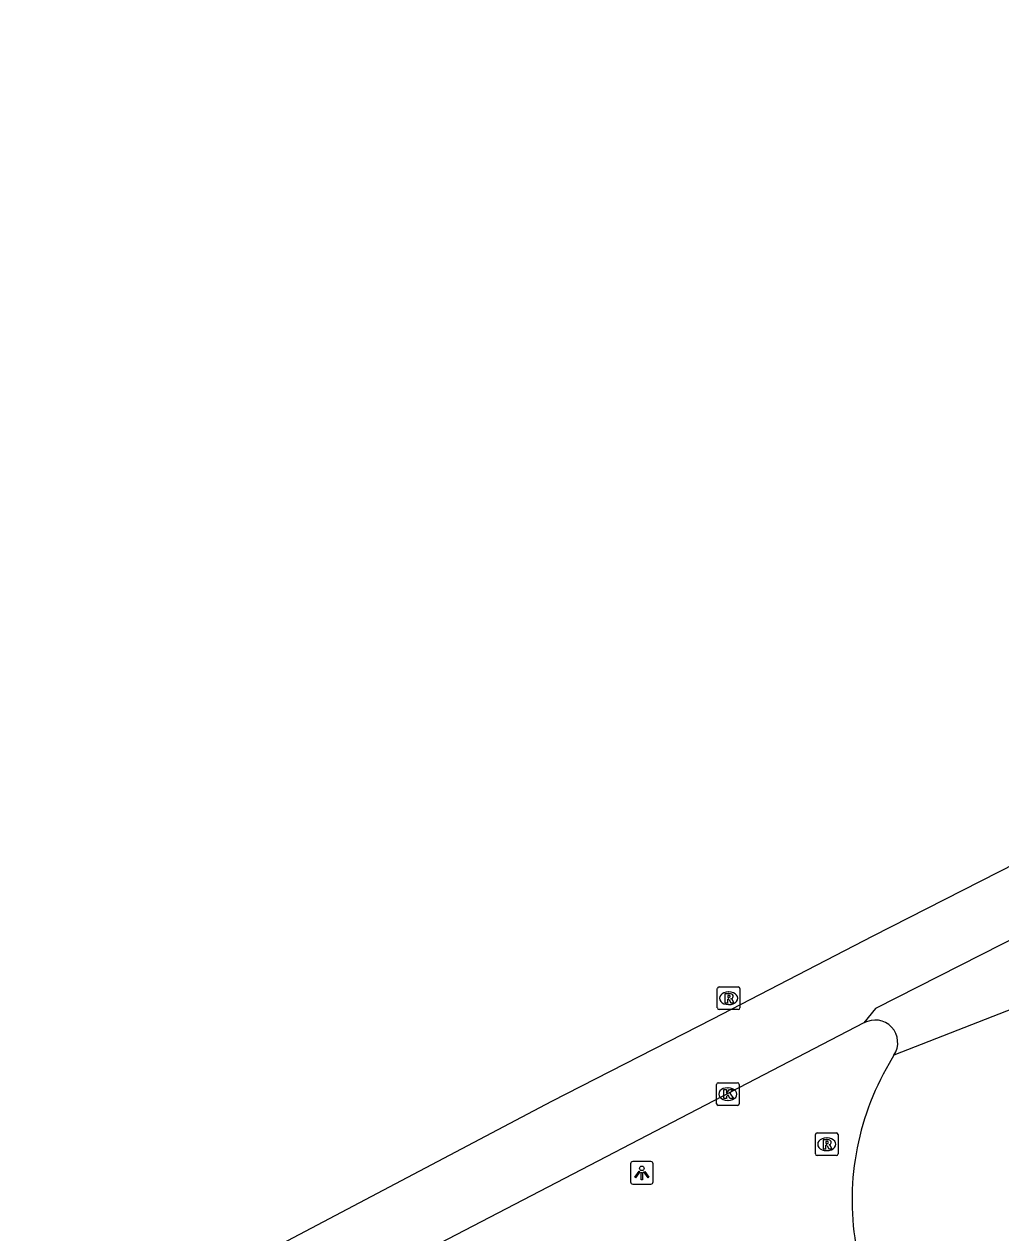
# Model space of a CAD drawing. Extents: x 159489 to 160304, y 383826 to 384530.
# Drawn here: x 159768.9 to 159812, y 384473.7 to 384527.1 of the extents above; entities that cross this region are included whole.
import ezdxf

# ---------------------------------------------------------------- set-up
doc = ezdxf.new("R2010")
doc.units = 0
for name, color, linetype in [('IMGEO_Kolk', 7, 'Continuous'), ('IMGEO_Lichtpunt', 7, 'Continuous'), ('IMGEO_Rijbaan_lokaal_gesloten', 7, 'Continuous'), ('IMGEO_Rijbaan_regionaal_gesloten', 7, 'Continuous'), ('IMGEO_Rioolput', 7, 'Continuous')]:
    doc.layers.add(name, color=color, linetype=linetype)

msp = doc.modelspace()

# ---------------------------------------------------------------- linework, layer by layer
at = {"layer": 'IMGEO_Kolk'}
for p, q in [((159799.454, 384479.375), (159799.454, 384480.227)), ((159799.529, 384480.301), (159800.381, 384480.301)), ((159800.455, 384480.227), (159800.455, 384479.375)), ((159799.942, 384480.081), (159799.967, 384480.081)), ((159800.381, 384479.301), (159799.529, 384479.301)), ((159799.965, 384479.521), (159799.94, 384479.521))]:
    msp.add_line(p, q, dxfattribs=at)
for points in [[(159799.454, 384479.375), (159799.454, 384480.227)], [(159799.529, 384480.301), (159800.381, 384480.301)], [(159800.455, 384480.227), (159800.455, 384479.375)], [(159799.775, 384480.001), (159799.898, 384480.001), (159799.898, 384479.85), (159800.028, 384480.001), (159800.192, 384480.001), (159800.046, 384479.85), (159800.199, 384479.601), (159800.047, 384479.601), (159799.962, 384479.765), (159799.898, 384479.698), (159799.898, 384479.601), (159799.775, 384479.601), (159799.775, 384480.001)], [(159800.381, 384479.301), (159799.529, 384479.301)]]:
    msp.add_lwpolyline(points, dxfattribs=at)
for centre, start, end in [((159799.531, 384480.225), 91.552, 178.448), ((159799.531, 384480.225), 91.552, 178.448), ((159800.379, 384480.225), 1.552, 88.448), ((159800.379, 384480.225), 1.552, 88.448), ((159799.531, 384479.377), 181.552, 268.448), ((159799.531, 384479.377), 181.552, 268.448), ((159800.379, 384479.377), 271.552, 358.448), ((159800.379, 384479.377), 271.552, 358.448)]:
    msp.add_arc(centre, 0.0765, start, end, dxfattribs=at)
for centre, major_axis, ratio, start_param, end_param in [((159799.941, 384479.801), (-0.387, 0.002), 0.722429, 4.712389, 7.853982), ((159799.966, 384479.801), (-0.39, 0.002), 0.717154, 1.570796, 4.712389)]:
    msp.add_ellipse(centre, major_axis=major_axis, ratio=ratio, start_param=start_param, end_param=end_param, dxfattribs=at)
at = {"layer": 'IMGEO_Lichtpunt'}
for p, q in [((159795.656, 384476.727), (159795.656, 384475.92)), ((159795.656, 384476.727), (159795.656, 384475.92)), ((159796.558, 384476.822), (159795.75, 384476.822)), ((159796.558, 384476.822), (159795.75, 384476.822)), ((159796.652, 384475.92), (159796.652, 384476.727)), ((159796.652, 384475.92), (159796.652, 384476.727)), ((159795.75, 384475.826), (159796.558, 384475.826)), ((159795.75, 384475.826), (159796.558, 384475.826))]:
    msp.add_line(p, q, dxfattribs=at)
for points in [[(159796.03, 384476.391), (159796.069, 384476.363), (159795.881, 384476.101), (159795.843, 384476.128), (159796.03, 384476.391)], [(159796.132, 384476.343), (159796.179, 384476.343), (159796.179, 384476.021), (159796.132, 384476.021), (159796.132, 384476.343)], [(159796.242, 384476.363), (159796.28, 384476.39), (159796.467, 384476.128), (159796.428, 384476.1), (159796.242, 384476.363)]]:
    msp.add_lwpolyline(points, dxfattribs=at)
msp.add_circle((159796.155, 384476.525), 0.0994, dxfattribs=at)
for centre, start, end in [((159795.75, 384476.727), 90, 180), ((159795.75, 384476.727), 90, 180), ((159796.558, 384476.727), 0, 90), ((159796.558, 384476.727), 0, 90), ((159795.75, 384475.92), 180, 270), ((159795.75, 384475.92), 180, 270), ((159796.558, 384475.92), 270, 0), ((159796.558, 384475.92), 270, 360)]:
    msp.add_arc(centre, 0.0946, start, end, dxfattribs=at)
at = {"layer": 'IMGEO_Rijbaan_lokaal_gesloten'}
msp.add_lwpolyline([(159807.293, 384481.524), (159807.084, 384481.154)], dxfattribs=at)
msp.add_arc((159817.31, 384475.125), 11.871, 149.478, 190.7141, dxfattribs=at)
at = {"layer": 'IMGEO_Rijbaan_regionaal_gesloten'}
for points in [[(159618.33, 384386.664), (159630.055, 384392.935), (159696.891, 384428.803), (159718.831, 384440.572), (159756.87, 384460.87), (159792.184, 384479.496), (159799.29, 384483.122), (159806.379, 384486.798), (159827.767, 384497.696), (159874.847, 384521.573), (159884.805, 384526.627), (159885.682, 384527.066)], [(159887.91, 384524.507), (159885.752, 384523.792), (159876.254, 384518.874), (159865.482, 384513.394), (159854.663, 384507.923), (159844.033, 384502.566), (159832.691, 384496.791), (159815.776, 384488.308), (159806.48, 384483.586), (159805.965, 384482.944)], [(159826.86, 384489.169), (159807.293, 384481.524)], [(159805.965, 384482.944), (159784.264, 384471.665)]]:
    msp.add_lwpolyline(points, dxfattribs=at)
msp.add_arc((159806.46, 384482.076), 0.999, 326.4379, 119.7271, dxfattribs=at)
at = {"layer": 'IMGEO_Rioolput'}
for p, q in [((159799.489, 384483.612), (159799.489, 384484.464)), ((159799.564, 384484.538), (159800.416, 384484.538)), ((159800.49, 384484.464), (159800.49, 384483.612)), ((159799.977, 384484.318), (159800.002, 384484.318)), ((159800.416, 384483.538), (159799.564, 384483.538)), ((159800, 384483.758), (159799.975, 384483.758)), ((159803.823, 384477.16), (159803.823, 384478.012)), ((159803.898, 384478.086), (159804.75, 384478.086)), ((159804.824, 384478.012), (159804.824, 384477.16)), ((159804.311, 384477.866), (159804.336, 384477.866)), ((159804.75, 384477.086), (159803.898, 384477.086)), ((159804.334, 384477.306), (159804.309, 384477.306))]:
    msp.add_line(p, q, dxfattribs=at)
for points in [[(159799.489, 384483.612), (159799.489, 384484.464)], [(159799.564, 384484.538), (159800.416, 384484.538)], [(159800.49, 384484.464), (159800.49, 384483.612)], [(159800.078, 384484.236), (159799.826, 384484.238), (159799.826, 384483.838)], [(159799.826, 384483.838), (159799.95, 384483.838), (159799.95, 384484), (159799.961, 384484)], [(159800.004, 384484.157), (159799.95, 384484.157), (159799.95, 384484.076)], [(159799.95, 384484.076), (159800.002, 384484.076)], [(159800.008, 384483.971), (159800.079, 384483.838), (159800.219, 384483.838), (159800.154, 384483.964)], [(159800.416, 384483.538), (159799.564, 384483.538)], [(159803.823, 384477.16), (159803.823, 384478.012)], [(159803.898, 384478.086), (159804.75, 384478.086)], [(159804.824, 384478.012), (159804.824, 384477.16)], [(159804.412, 384477.784), (159804.16, 384477.786), (159804.16, 384477.386)], [(159804.16, 384477.386), (159804.284, 384477.386), (159804.284, 384477.548), (159804.295, 384477.548)], [(159804.338, 384477.705), (159804.284, 384477.705), (159804.284, 384477.624)], [(159804.284, 384477.624), (159804.336, 384477.624)], [(159804.342, 384477.519), (159804.413, 384477.386), (159804.553, 384477.386), (159804.488, 384477.512)], [(159804.75, 384477.086), (159803.898, 384477.086)]]:
    msp.add_lwpolyline(points, dxfattribs=at)
for centre, radius, start, end in [((159799.566, 384484.462), 0.0765, 91.552, 178.448), ((159799.566, 384484.462), 0.0765, 91.552, 178.448), ((159800.414, 384484.462), 0.0765, 1.552, 88.448), ((159800.414, 384484.462), 0.0765, 1.552, 88.448), ((159799.96, 384483.947), 0.0533, 26.0293, 88.6989), ((159799.986, 384484.265), 0.19, 274.7715, 282.9687), ((159800.01, 384484.061), 0.0964, 77.0061, 93.1865), ((159800.024, 384484.118), 0.0378, 276.6634, 79.6772), ((159800.077, 384484.126), 0.109, 350.3612, 89.416), ((159800.075, 384484.126), 0.112, 277.5842, 350.9817), ((159800.059, 384483.911), 0.108, 29.5134, 73.7905), ((159799.566, 384483.614), 0.0765, 181.552, 268.448), ((159799.566, 384483.614), 0.0765, 181.552, 268.448), ((159800.414, 384483.614), 0.0765, 271.552, 358.448), ((159800.414, 384483.614), 0.0765, 271.552, 358.448), ((159803.9, 384478.01), 0.0765, 91.552, 178.448), ((159803.9, 384478.01), 0.0765, 91.552, 178.448), ((159804.748, 384478.01), 0.0765, 1.552, 88.448), ((159804.748, 384478.01), 0.0765, 1.552, 88.448), ((159804.294, 384477.495), 0.0533, 26.0293, 88.6989), ((159804.32, 384477.813), 0.19, 274.7715, 282.9687), ((159804.344, 384477.609), 0.0964, 77.0061, 93.1865), ((159804.358, 384477.666), 0.0378, 276.6634, 79.6772), ((159804.411, 384477.674), 0.109, 350.3612, 89.416), ((159804.409, 384477.674), 0.112, 277.5842, 350.9817), ((159804.393, 384477.459), 0.108, 29.5134, 73.7905), ((159803.9, 384477.162), 0.0765, 181.552, 268.448), ((159803.9, 384477.162), 0.0765, 181.552, 268.448), ((159804.748, 384477.162), 0.0765, 271.552, 358.448), ((159804.748, 384477.162), 0.0765, 271.552, 358.448)]:
    msp.add_arc(centre, radius, start, end, dxfattribs=at)
for centre, major_axis, ratio, start_param, end_param in [((159799.976, 384484.038), (-0.387, 0.002), 0.722429, 4.712389, 7.853982), ((159800.001, 384484.038), (-0.39, 0.002), 0.717154, 1.570796, 4.712389), ((159804.31, 384477.586), (-0.387, 0.002), 0.722429, 4.712389, 7.853982), ((159804.335, 384477.586), (-0.39, 0.002), 0.717154, 1.570796, 4.712389)]:
    msp.add_ellipse(centre, major_axis=major_axis, ratio=ratio, start_param=start_param, end_param=end_param, dxfattribs=at)

doc.saveas('drawing.dxf')
